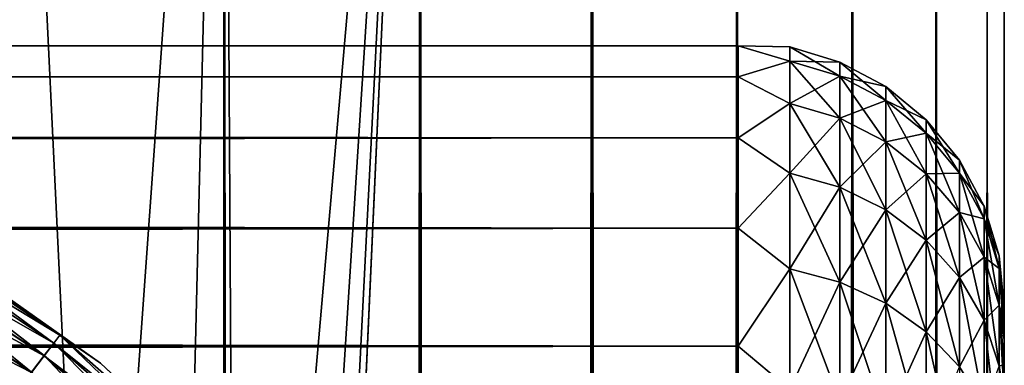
# Model space of a CAD drawing. Extents: x -265 to 265, y 0 to 1307.
# Tile 355 of 356: x 257.6 to 265, y 1290.07 to 1292.67. Entities that reach past the tile are written whole.
import ezdxf

# ---------------------------------------------------------------- set-up
doc = ezdxf.new("R2010")
doc.units = 0
doc.header["$LTSCALE"] = 81.481481
for name, color, linetype in [('1', 7, 'CONTINUOUS'), ('119', 7, 'CONTINUOUS'), ('120', 7, 'CONTINUOUS'), ('134', 7, 'CONTINUOUS'), ('138', 7, 'CONTINUOUS'), ('142', 7, 'CONTINUOUS'), ('3', 7, 'CONTINUOUS'), ('7', 7, 'CONTINUOUS')]:
    doc.layers.add(name, color=color, linetype=linetype)

msp = doc.modelspace()

# ---------------------------------------------------------------- linework, layer by layer
at = {"layer": '1', "color": 7, "linetype": 'CONTINUOUS'}
for points in [[(265, 1290.5, 27.5), (265, 1290.4732, 28.2491), (265, 1290.4732, 26.7509), (265, 1290.5, 27.5)], [(265, 1290.4732, 28.2491), (265, 1290.3931, 28.9943), (265, 1290.4732, 26.7509), (265, 1290.4732, 28.2491)], [(265, 1290.4732, 26.7509), (265, 1290.3931, 28.9943), (265, 1290.3931, 26.0057), (265, 1290.4732, 26.7509)], [(265, 1290.3931, 28.9943), (265, 1290.26, 29.7319), (265, 1290.3931, 26.0057), (265, 1290.3931, 28.9943)], [(265, 1290.3931, 26.0057), (265, 1290.26, 29.7319), (265, 1290.26, 25.2681), (265, 1290.3931, 26.0057)], [(265, 1290.26, 29.7319), (265, 1290.0747, 30.4582), (265, 1290.26, 25.2681), (265, 1290.26, 29.7319)], [(265, 1290.26, 25.2681), (265, 1290.0747, 30.4582), (265, 1290.0747, 24.5418), (265, 1290.26, 25.2681)], [(265, 1290.0747, 30.4582), (265, 1289.838, 31.1694), (265, 1290.0747, 24.5418), (265, 1290.0747, 30.4582)], [(265, 1290.0747, 24.5418), (265, 1289.838, 31.1694), (265, 1289.838, 23.8306), (265, 1290.0747, 24.5418)]]:
    msp.add_3dface(points, dxfattribs=at)
at = {"layer": '119', "color": 7, "linetype": 'CONTINUOUS'}
for points in [[(257.5, 1, 12.9904), (259.1314, 1, 11.9003), (257.5, 1299, 12.9904), (257.5, 1, 12.9904)], [(257.5, 1299, 12.9904), (259.1314, 1, 11.9003), (259.1314, 1299, 11.9003), (257.5, 1299, 12.9904)], [(259.1314, 1, 11.9003), (260.6066, 1, 10.6066), (259.1314, 1299, 11.9003), (259.1314, 1, 11.9003)], [(259.1314, 1299, 11.9003), (260.6066, 1, 10.6066), (260.6066, 1299, 10.6066), (259.1314, 1299, 11.9003)], [(260.6066, 1, 10.6066), (261.9003, 1, 9.1314), (260.6066, 1299, 10.6066), (260.6066, 1, 10.6066)], [(260.6066, 1299, 10.6066), (261.9003, 1, 9.1314), (261.9003, 1299, 9.1314), (260.6066, 1299, 10.6066)], [(261.9003, 1, 9.1314), (262.9904, 1, 7.5), (261.9003, 1299, 9.1314), (261.9003, 1, 9.1314)], [(261.9003, 1299, 9.1314), (262.9904, 1, 7.5), (262.9904, 1299, 7.5), (261.9003, 1299, 9.1314)], [(262.9904, 1, 7.5), (263.8582, 1, 5.7403), (262.9904, 1299, 7.5), (262.9904, 1, 7.5)], [(262.9904, 1299, 7.5), (263.8582, 1, 5.7403), (263.8582, 1299, 5.7403), (262.9904, 1299, 7.5)], [(263.8582, 1, 5.7403), (264.4889, 1, 3.8823), (263.8582, 1299, 5.7403), (263.8582, 1, 5.7403)], [(263.8582, 1299, 5.7403), (264.4889, 1, 3.8823), (264.4889, 1299, 3.8823), (263.8582, 1299, 5.7403)], [(264.4889, 1, 3.8823), (264.8717, 1, 1.9579), (264.4889, 1299, 3.8823), (264.4889, 1, 3.8823)], [(264.4889, 1299, 3.8823), (264.8717, 1, 1.9579), (264.8717, 1299, 1.9579), (264.4889, 1299, 3.8823)], [(264.8717, 1, 1.9579), (265, 1), (264.8717, 1299, 1.9579), (264.8717, 1, 1.9579)], [(264.8717, 1299, 1.9579), (265, 1), (265, 1299), (264.8717, 1299, 1.9579)]]:
    msp.add_3dface(points, dxfattribs=at)
at = {"layer": '120', "color": 7, "linetype": 'CONTINUOUS'}
for points in [[(257.3737, 1286.379, -13.0625), (257.5, 1299, -12.9904), (258.1533, 1285.3466, -12.5906), (257.3737, 1286.379, -13.0625)], [(257.5, 1299, -12.9904), (259.1314, 1299, -11.9003), (258.1533, 1285.3466, -12.5906), (257.5, 1299, -12.9904)], [(258.1533, 1285.3466, -12.5906), (259.1314, 1299, -11.9003), (258.7723, 1284.2554, -12.1674), (258.1533, 1285.3466, -12.5906)], [(258.7723, 1284.2554, -12.1674), (259.1314, 1299, -11.9003), (259.2244, 1283.1581, -11.8284), (258.7723, 1284.2554, -12.1674)], [(259.1314, 1299, -11.9003), (260.6066, 1299, -10.6066), (259.2244, 1283.1581, -11.8284), (259.1314, 1299, -11.9003)], [(259.2244, 1283.1581, -11.8284), (260.6066, 1299, -10.6066), (259.525, 1282.0825, -11.5877), (259.2244, 1283.1581, -11.8284)], [(259.525, 1282.0825, -11.5877), (260.6066, 1299, -10.6066), (259.6951, 1281.0333, -11.4457), (259.525, 1282.0825, -11.5877)], [(259.6951, 1281.0333, -11.4457), (260.6066, 1299, -10.6066), (259.75, 1280, -11.399), (259.6951, 1281.0333, -11.4457)], [(260.6066, 1299, -10.6066), (260.6066, 1, -10.6066), (259.75, 20, -11.399), (260.6066, 1299, -10.6066)], [(259.75, 1280, -11.399), (260.6066, 1299, -10.6066), (259.75, 20, -11.399), (259.75, 1280, -11.399)], [(261.9003, 1, -9.1314), (260.6066, 1, -10.6066), (261.9003, 1299, -9.1314), (261.9003, 1, -9.1314)], [(261.9003, 1299, -9.1314), (260.6066, 1, -10.6066), (260.6066, 1299, -10.6066), (261.9003, 1299, -9.1314)], [(262.9904, 1, -7.5), (261.9003, 1, -9.1314), (262.9904, 1299, -7.5), (262.9904, 1, -7.5)], [(262.9904, 1299, -7.5), (261.9003, 1, -9.1314), (261.9003, 1299, -9.1314), (262.9904, 1299, -7.5)], [(263.8582, 1, -5.7403), (262.9904, 1, -7.5), (263.8582, 1299, -5.7403), (263.8582, 1, -5.7403)], [(263.8582, 1299, -5.7403), (262.9904, 1, -7.5), (262.9904, 1299, -7.5), (263.8582, 1299, -5.7403)], [(264.4889, 1, -3.8823), (263.8582, 1, -5.7403), (264.4889, 1299, -3.8823), (264.4889, 1, -3.8823)], [(264.4889, 1299, -3.8823), (263.8582, 1, -5.7403), (263.8582, 1299, -5.7403), (264.4889, 1299, -3.8823)], [(264.8717, 1, -1.9579), (264.4889, 1, -3.8823), (264.8717, 1299, -1.9579), (264.8717, 1, -1.9579)], [(264.8717, 1299, -1.9579), (264.4889, 1, -3.8823), (264.4889, 1299, -3.8823), (264.8717, 1299, -1.9579)], [(265, 1299), (265, 1), (264.8717, 1, -1.9579), (265, 1299)], [(265, 1299), (264.8717, 1, -1.9579), (264.8717, 1299, -1.9579), (265, 1299)]]:
    msp.add_3dface(points, dxfattribs=at)
at = {"layer": '134', "color": 7, "linetype": 'CONTINUOUS'}
for points in [[(258.2041, 1290.0842, -74), (256.7546, 1291.1075, -74), (258.2041, 1290.0842, -26), (258.2041, 1290.0842, -74)], [(258.2041, 1290.0842, -26), (256.7546, 1291.1075, -74), (256.7546, 1291.1075, -26), (258.2041, 1290.0842, -26)], [(259.5009, 1288.8732, -74), (258.2041, 1290.0842, -74), (259.5009, 1288.8732, -26), (259.5009, 1288.8732, -74)], [(259.5009, 1288.8732, -26), (258.2041, 1290.0842, -74), (258.2041, 1290.0842, -26), (259.5009, 1288.8732, -26)]]:
    msp.add_3dface(points, dxfattribs=at)
at = {"layer": '138', "color": 7, "linetype": 'CONTINUOUS'}
for points in [[(257.8986, 1290.2937, -74.2225), (256.4504, 1291.1725, -74.4341), (256.4875, 1291.2366, -74.2225), (257.8986, 1290.2937, -74.2225)], [(256.7546, 1291.1075, -74), (257.8986, 1290.2937, -74.2225), (256.4875, 1291.2366, -74.2225), (256.7546, 1291.1075, -74)], [(257.8536, 1290.2349, -74.4341), (256.3908, 1291.0691, -74.6238), (256.4504, 1291.1725, -74.4341), (257.8536, 1290.2349, -74.4341)], [(257.8536, 1290.2349, -74.4341), (256.4504, 1291.1725, -74.4341), (257.8986, 1290.2937, -74.2225), (257.8536, 1290.2349, -74.4341)], [(256.7546, 1291.1075, -74), (258.2041, 1290.0842, -74), (257.8986, 1290.2937, -74.2225), (256.7546, 1291.1075, -74)], [(257.7809, 1290.1403, -74.6238), (256.3115, 1290.9318, -74.7823), (256.3908, 1291.0691, -74.6238), (257.7809, 1290.1403, -74.6238)], [(257.7809, 1290.1403, -74.6238), (256.3908, 1291.0691, -74.6238), (257.8536, 1290.2349, -74.4341), (257.7809, 1290.1403, -74.6238)], [(257.6844, 1290.0145, -74.7823), (256.2165, 1290.7674, -74.9014), (256.3115, 1290.9318, -74.7823), (257.6844, 1290.0145, -74.7823)], [(257.6844, 1290.0145, -74.7823), (256.3115, 1290.9318, -74.7823), (257.7809, 1290.1403, -74.6238), (257.6844, 1290.0145, -74.7823)], [(257.5688, 1289.8638, -74.9014), (256.2165, 1290.7674, -74.9014), (257.6844, 1290.0145, -74.7823), (257.5688, 1289.8638, -74.9014)], [(259.1747, 1289.1747, -74.2225), (257.8536, 1290.2349, -74.4341), (257.8986, 1290.2937, -74.2225), (259.1747, 1289.1747, -74.2225)], [(258.2041, 1290.0842, -74), (259.1747, 1289.1747, -74.2225), (257.8986, 1290.2937, -74.2225), (258.2041, 1290.0842, -74)], [(259.1223, 1289.1223, -74.4341), (257.7809, 1290.1403, -74.6238), (257.8536, 1290.2349, -74.4341), (259.1223, 1289.1223, -74.4341)], [(259.1223, 1289.1223, -74.4341), (257.8536, 1290.2349, -74.4341), (259.1747, 1289.1747, -74.2225), (259.1223, 1289.1223, -74.4341)], [(259.0379, 1289.0379, -74.6238), (257.6844, 1290.0145, -74.7823), (257.7809, 1290.1403, -74.6238), (259.0379, 1289.0379, -74.6238)], [(259.0379, 1289.0379, -74.6238), (257.7809, 1290.1403, -74.6238), (259.1223, 1289.1223, -74.4341), (259.0379, 1289.0379, -74.6238)], [(258.2041, 1290.0842, -74), (259.5009, 1288.8732, -74), (259.1747, 1289.1747, -74.2225), (258.2041, 1290.0842, -74)]]:
    msp.add_3dface(points, dxfattribs=at)
at = {"layer": '142', "color": 7, "linetype": 'CONTINUOUS'}
for points in [[(256.4507, 1291.1729, -25.5669), (257.8538, 1290.2353, -25.5669), (256.4876, 1291.2368, -25.7786), (256.4507, 1291.1729, -25.5669)], [(256.7546, 1291.1075, -26), (256.4876, 1291.2368, -25.7786), (257.8988, 1290.2939, -25.7786), (256.7546, 1291.1075, -26)], [(256.4876, 1291.2368, -25.7786), (257.8538, 1290.2353, -25.5669), (257.8988, 1290.2939, -25.7786), (256.4876, 1291.2368, -25.7786)], [(256.3911, 1291.0698, -25.377), (257.7813, 1290.1408, -25.377), (256.4507, 1291.1729, -25.5669), (256.3911, 1291.0698, -25.377)], [(256.4507, 1291.1729, -25.5669), (257.7813, 1290.1408, -25.377), (257.8538, 1290.2353, -25.5669), (256.4507, 1291.1729, -25.5669)], [(258.2041, 1290.0842, -26), (256.7546, 1291.1075, -26), (257.8988, 1290.2939, -25.7786), (258.2041, 1290.0842, -26)], [(256.3119, 1290.9326, -25.2184), (257.6849, 1290.0152, -25.2184), (256.3911, 1291.0698, -25.377), (256.3119, 1290.9326, -25.2184)], [(256.3911, 1291.0698, -25.377), (257.6849, 1290.0152, -25.2184), (257.7813, 1290.1408, -25.377), (256.3911, 1291.0698, -25.377)], [(256.3119, 1290.9326, -25.2184), (257.5694, 1289.8646, -25.0991), (257.6849, 1290.0152, -25.2184), (256.3119, 1290.9326, -25.2184)], [(257.8538, 1290.2353, -25.5669), (259.1226, 1289.1226, -25.5669), (257.8988, 1290.2939, -25.7786), (257.8538, 1290.2353, -25.5669)], [(258.2041, 1290.0842, -26), (257.8988, 1290.2939, -25.7786), (259.1748, 1289.1748, -25.7786), (258.2041, 1290.0842, -26)], [(257.8988, 1290.2939, -25.7786), (259.1226, 1289.1226, -25.5669), (259.1748, 1289.1748, -25.7786), (257.8988, 1290.2939, -25.7786)], [(257.7813, 1290.1408, -25.377), (259.0384, 1289.0384, -25.377), (257.8538, 1290.2353, -25.5669), (257.7813, 1290.1408, -25.377)], [(257.8538, 1290.2353, -25.5669), (259.0384, 1289.0384, -25.377), (259.1226, 1289.1226, -25.5669), (257.8538, 1290.2353, -25.5669)], [(257.6849, 1290.0152, -25.2184), (258.9264, 1288.9264, -25.2184), (257.7813, 1290.1408, -25.377), (257.6849, 1290.0152, -25.2184)], [(257.7813, 1290.1408, -25.377), (258.9264, 1288.9264, -25.2184), (259.0384, 1289.0384, -25.377), (257.7813, 1290.1408, -25.377)], [(259.5009, 1288.8732, -26), (258.2041, 1290.0842, -26), (259.1748, 1289.1748, -25.7786), (259.5009, 1288.8732, -26)]]:
    msp.add_3dface(points, dxfattribs=at)
at = {"layer": '3', "color": 7, "linetype": 'CONTINUOUS'}
for points in [[(-263, 1292.4709, 28.353), (-263, 1292.2386, 30.0432), (263, 1292.4709, 28.353), (-263, 1292.4709, 28.353)], [(263, 1292.4709, 28.353), (-263, 1292.2386, 30.0432), (263, 1292.2386, 30.0432), (263, 1292.4709, 28.353)], [(-263, 1292.4709, 26.647), (-263, 1292.4709, 28.353), (263, 1292.4709, 26.647), (-263, 1292.4709, 26.647)], [(263, 1292.4709, 26.647), (-263, 1292.4709, 28.353), (263, 1292.4709, 28.353), (263, 1292.4709, 26.647)], [(-263, 1292.2386, 24.9568), (-263, 1292.4709, 26.647), (263, 1292.2386, 24.9568), (-263, 1292.2386, 24.9568)], [(263, 1292.2386, 24.9568), (-263, 1292.4709, 26.647), (263, 1292.4709, 26.647), (263, 1292.2386, 24.9568)], [(-263, 1292.2386, 30.0432), (-263, 1291.7783, 31.686), (263, 1292.2386, 30.0432), (-263, 1292.2386, 30.0432)], [(263, 1292.2386, 30.0432), (-263, 1291.7783, 31.686), (263, 1291.7783, 31.686), (263, 1292.2386, 30.0432)], [(-263, 1291.7783, 23.314), (-263, 1292.2386, 24.9568), (263, 1291.7783, 23.314), (-263, 1291.7783, 23.314)], [(263, 1291.7783, 23.314), (-263, 1292.2386, 24.9568), (263, 1292.2386, 24.9568), (263, 1291.7783, 23.314)], [(-263, 1291.7783, 31.686), (-263, 1291.0986, 33.2508), (263, 1291.7783, 31.686), (-263, 1291.7783, 31.686)], [(263, 1291.7783, 31.686), (-263, 1291.0986, 33.2508), (263, 1291.0986, 33.2508), (263, 1291.7783, 31.686)], [(-263, 1291.0986, 21.7492), (-263, 1291.7783, 23.314), (263, 1291.0986, 21.7492), (-263, 1291.0986, 21.7492)], [(263, 1291.0986, 21.7492), (-263, 1291.7783, 23.314), (263, 1291.7783, 23.314), (263, 1291.0986, 21.7492)], [(-263, 1291.0986, 33.2508), (-263, 1290.2121, 34.7085), (263, 1291.0986, 33.2508), (-263, 1291.0986, 33.2508)], [(263, 1291.0986, 33.2508), (-263, 1290.2121, 34.7085), (263, 1290.2121, 34.7085), (263, 1291.0986, 33.2508)], [(-263, 1290.2121, 20.2915), (-263, 1291.0986, 21.7492), (263, 1290.2121, 20.2915), (-263, 1290.2121, 20.2915)], [(263, 1290.2121, 20.2915), (-263, 1291.0986, 21.7492), (263, 1291.0986, 21.7492), (263, 1290.2121, 20.2915)], [(-263, 1290.2121, 34.7085), (-263, 1289.1354, 36.0319), (263, 1290.2121, 34.7085), (-263, 1290.2121, 34.7085)], [(263, 1290.2121, 34.7085), (-263, 1289.1354, 36.0319), (263, 1289.1354, 36.0319), (263, 1290.2121, 34.7085)], [(-263, 1289.1354, 18.9681), (-263, 1290.2121, 20.2915), (263, 1289.1354, 18.9681), (-263, 1289.1354, 18.9681)], [(263, 1289.1354, 18.9681), (-263, 1290.2121, 20.2915), (263, 1290.2121, 20.2915), (263, 1289.1354, 18.9681)]]:
    msp.add_3dface(points, dxfattribs=at)
at = {"layer": '7', "color": 7, "linetype": 'CONTINUOUS'}
for points in [[(263, 1292.2386, 24.9568), (263, 1292.4709, 26.647), (263.3879, 1292.3554, 25.8734), (263, 1292.2386, 24.9568)], [(263, 1292.4709, 26.647), (263, 1292.4709, 28.353), (263.3879, 1292.462, 27.5), (263, 1292.4709, 26.647)], [(263, 1292.4709, 26.647), (263.3879, 1292.462, 27.5), (263.3879, 1292.3554, 25.8734), (263, 1292.4709, 26.647)], [(263, 1292.4709, 28.353), (263, 1292.2386, 30.0432), (263.3879, 1292.3554, 29.1266), (263, 1292.4709, 28.353)], [(263, 1292.4709, 28.353), (263.3879, 1292.3554, 29.1266), (263.3879, 1292.462, 27.5), (263, 1292.4709, 28.353)], [(263.7636, 1292.3485, 27.5), (263.7636, 1292.2429, 25.8882), (263.3879, 1292.462, 27.5), (263.7636, 1292.3485, 27.5)], [(263.3879, 1292.3554, 29.1266), (263.7636, 1292.3485, 27.5), (263.3879, 1292.462, 27.5), (263.3879, 1292.3554, 29.1266)], [(263.3879, 1292.462, 27.5), (263.7636, 1292.2429, 25.8882), (263.3879, 1292.3554, 25.8734), (263.3879, 1292.462, 27.5)], [(263, 1292.2386, 24.9568), (263.3879, 1292.3554, 25.8734), (263.3879, 1292.0374, 24.2746), (263, 1292.2386, 24.9568)], [(263, 1292.2386, 30.0432), (263.3879, 1292.0374, 30.7254), (263.3879, 1292.3554, 29.1266), (263, 1292.2386, 30.0432)], [(263.7636, 1292.2429, 29.1118), (263.7636, 1292.3485, 27.5), (263.3879, 1292.3554, 29.1266), (263.7636, 1292.2429, 29.1118)], [(263.3879, 1292.0374, 30.7254), (263.7636, 1292.2429, 29.1118), (263.3879, 1292.3554, 29.1266), (263.3879, 1292.0374, 30.7254)], [(263.7636, 1292.2429, 25.8882), (263.7636, 1291.9277, 24.304), (263.3879, 1292.3554, 25.8734), (263.7636, 1292.2429, 25.8882)], [(263.3879, 1292.3554, 25.8734), (263.7636, 1291.9277, 24.304), (263.3879, 1292.0374, 24.2746), (263.3879, 1292.3554, 25.8734)], [(264.1098, 1292.1638, 27.5), (264.1098, 1292.0597, 25.9123), (263.7636, 1292.3485, 27.5), (264.1098, 1292.1638, 27.5)], [(263.7636, 1292.2429, 29.1118), (264.1098, 1292.1638, 27.5), (263.7636, 1292.3485, 27.5), (263.7636, 1292.2429, 29.1118)], [(263.7636, 1292.3485, 27.5), (264.1098, 1292.0597, 25.9123), (263.7636, 1292.2429, 25.8882), (263.7636, 1292.3485, 27.5)], [(263, 1291.7783, 23.314), (263, 1292.2386, 24.9568), (263.3879, 1292.0374, 24.2746), (263, 1291.7783, 23.314)], [(263, 1292.2386, 30.0432), (263, 1291.7783, 31.686), (263.3879, 1292.0374, 30.7254), (263, 1292.2386, 30.0432)], [(263.7636, 1291.9277, 30.696), (263.7636, 1292.2429, 29.1118), (263.3879, 1292.0374, 30.7254), (263.7636, 1291.9277, 30.696)], [(264.1098, 1292.0597, 29.0877), (264.1098, 1292.1638, 27.5), (263.7636, 1292.2429, 29.1118), (264.1098, 1292.0597, 29.0877)], [(263.7636, 1291.9277, 30.696), (264.1098, 1292.0597, 29.0877), (263.7636, 1292.2429, 29.1118), (263.7636, 1291.9277, 30.696)], [(264.1098, 1292.0597, 25.9123), (264.1098, 1291.7493, 24.3518), (263.7636, 1292.2429, 25.8882), (264.1098, 1292.0597, 25.9123)], [(263.7636, 1292.2429, 25.8882), (264.1098, 1291.7493, 24.3518), (263.7636, 1291.9277, 24.304), (263.7636, 1292.2429, 25.8882)], [(264.4134, 1291.915, 27.5), (264.4134, 1291.8131, 25.9448), (264.1098, 1292.1638, 27.5), (264.4134, 1291.915, 27.5)], [(264.1098, 1292.0597, 29.0877), (264.4134, 1291.915, 27.5), (264.1098, 1292.1638, 27.5), (264.1098, 1292.0597, 29.0877)], [(264.1098, 1292.1638, 27.5), (264.4134, 1291.8131, 25.9448), (264.1098, 1292.0597, 25.9123), (264.1098, 1292.1638, 27.5)], [(263, 1291.7783, 23.314), (263.3879, 1292.0374, 24.2746), (263.3879, 1291.5134, 22.731), (263, 1291.7783, 23.314)], [(263, 1291.7783, 31.686), (263.3879, 1291.5134, 32.269), (263.3879, 1292.0374, 30.7254), (263, 1291.7783, 31.686)], [(263.3879, 1291.5134, 32.269), (263.7636, 1291.9277, 30.696), (263.3879, 1292.0374, 30.7254), (263.3879, 1291.5134, 32.269)], [(263.7636, 1291.9277, 24.304), (263.7636, 1291.4085, 22.7744), (263.3879, 1292.0374, 24.2746), (263.7636, 1291.9277, 24.304)], [(263.3879, 1292.0374, 24.2746), (263.7636, 1291.4085, 22.7744), (263.3879, 1291.5134, 22.731), (263.3879, 1292.0374, 24.2746)], [(264.1098, 1291.7493, 30.6482), (264.1098, 1292.0597, 29.0877), (263.7636, 1291.9277, 30.696), (264.1098, 1291.7493, 30.6482)], [(264.4134, 1291.8131, 29.0552), (264.4134, 1291.915, 27.5), (264.1098, 1292.0597, 29.0877), (264.4134, 1291.8131, 29.0552)], [(264.1098, 1291.7493, 30.6482), (264.4134, 1291.8131, 29.0552), (264.1098, 1292.0597, 29.0877), (264.1098, 1291.7493, 30.6482)], [(264.4134, 1291.8131, 25.9448), (264.4134, 1291.5091, 24.4162), (264.1098, 1292.0597, 25.9123), (264.4134, 1291.8131, 25.9448)], [(264.1098, 1292.0597, 25.9123), (264.4134, 1291.5091, 24.4162), (264.1098, 1291.7493, 24.3518), (264.1098, 1292.0597, 25.9123)], [(263.7636, 1291.4085, 32.2256), (263.7636, 1291.9277, 30.696), (263.3879, 1291.5134, 32.269), (263.7636, 1291.4085, 32.2256)], [(263.7636, 1291.4085, 32.2256), (264.1098, 1291.7493, 30.6482), (263.7636, 1291.9277, 30.696), (263.7636, 1291.4085, 32.2256)], [(264.1098, 1291.7493, 24.3518), (264.1098, 1291.2379, 22.8451), (263.7636, 1291.9277, 24.304), (264.1098, 1291.7493, 24.3518)], [(263.7636, 1291.9277, 24.304), (264.1098, 1291.2379, 22.8451), (263.7636, 1291.4085, 22.7744), (263.7636, 1291.9277, 24.304)], [(264.6625, 1291.6118, 27.5), (264.6625, 1291.5125, 25.9844), (264.4134, 1291.915, 27.5), (264.6625, 1291.6118, 27.5)], [(264.4134, 1291.8131, 29.0552), (264.6625, 1291.6118, 27.5), (264.4134, 1291.915, 27.5), (264.4134, 1291.8131, 29.0552)], [(264.4134, 1291.915, 27.5), (264.6625, 1291.5125, 25.9844), (264.4134, 1291.8131, 25.9448), (264.4134, 1291.915, 27.5)], [(263, 1291.0986, 21.7492), (263, 1291.7783, 23.314), (263.3879, 1291.5134, 22.731), (263, 1291.0986, 21.7492)], [(263, 1291.7783, 31.686), (263, 1291.0986, 33.2508), (263.3879, 1291.5134, 32.269), (263, 1291.7783, 31.686)], [(264.1098, 1291.2379, 32.1549), (264.1098, 1291.7493, 30.6482), (263.7636, 1291.4085, 32.2256), (264.1098, 1291.2379, 32.1549)], [(264.4134, 1291.5091, 30.5838), (264.4134, 1291.8131, 29.0552), (264.1098, 1291.7493, 30.6482), (264.4134, 1291.5091, 30.5838)], [(264.1098, 1291.2379, 32.1549), (264.4134, 1291.5091, 30.5838), (264.1098, 1291.7493, 30.6482), (264.1098, 1291.2379, 32.1549)], [(264.4134, 1291.5091, 24.4162), (264.4134, 1291.0081, 22.9403), (264.1098, 1291.7493, 24.3518), (264.4134, 1291.5091, 24.4162)], [(264.1098, 1291.7493, 24.3518), (264.4134, 1291.0081, 22.9403), (264.1098, 1291.2379, 22.8451), (264.1098, 1291.7493, 24.3518)], [(264.6625, 1291.5125, 29.0156), (264.6625, 1291.6118, 27.5), (264.4134, 1291.8131, 29.0552), (264.6625, 1291.5125, 29.0156)], [(264.4134, 1291.5091, 30.5838), (264.6625, 1291.5125, 29.0156), (264.4134, 1291.8131, 29.0552), (264.4134, 1291.5091, 30.5838)], [(264.6625, 1291.5125, 25.9844), (264.6625, 1291.2161, 24.4946), (264.4134, 1291.8131, 25.9448), (264.6625, 1291.5125, 25.9844)], [(264.4134, 1291.8131, 25.9448), (264.6625, 1291.2161, 24.4946), (264.4134, 1291.5091, 24.4162), (264.4134, 1291.8131, 25.9448)], [(264.8476, 1291.2657, 27.5), (264.8476, 1291.1693, 26.0295), (264.6625, 1291.6118, 27.5), (264.8476, 1291.2657, 27.5)], [(264.6625, 1291.5125, 29.0156), (264.8476, 1291.2657, 27.5), (264.6625, 1291.6118, 27.5), (264.6625, 1291.5125, 29.0156)], [(264.6625, 1291.6118, 27.5), (264.8476, 1291.1693, 26.0295), (264.6625, 1291.5125, 25.9844), (264.6625, 1291.6118, 27.5)], [(263, 1291.0986, 21.7492), (263.3879, 1291.5134, 22.731), (263.3879, 1290.7924, 21.269), (263, 1291.0986, 21.7492)], [(263, 1291.0986, 33.2508), (263.3879, 1290.7924, 33.731), (263.3879, 1291.5134, 32.269), (263, 1291.0986, 33.2508)], [(263.3879, 1290.7924, 33.731), (263.7636, 1291.4085, 32.2256), (263.3879, 1291.5134, 32.269), (263.3879, 1290.7924, 33.731)], [(263.7636, 1291.4085, 22.7744), (263.7636, 1290.6941, 21.3257), (263.3879, 1291.5134, 22.731), (263.7636, 1291.4085, 22.7744)], [(263.3879, 1291.5134, 22.731), (263.7636, 1290.6941, 21.3257), (263.3879, 1290.7924, 21.269), (263.3879, 1291.5134, 22.731)], [(264.4134, 1291.0081, 32.0597), (264.4134, 1291.5091, 30.5838), (264.1098, 1291.2379, 32.1549), (264.4134, 1291.0081, 32.0597)], [(264.6625, 1291.2161, 30.5054), (264.6625, 1291.5125, 29.0156), (264.4134, 1291.5091, 30.5838), (264.6625, 1291.2161, 30.5054)], [(264.4134, 1291.0081, 32.0597), (264.6625, 1291.2161, 30.5054), (264.4134, 1291.5091, 30.5838), (264.4134, 1291.0081, 32.0597)], [(264.6625, 1291.2161, 24.4946), (264.6625, 1290.7279, 23.0564), (264.4134, 1291.5091, 24.4162), (264.6625, 1291.2161, 24.4946)], [(264.4134, 1291.5091, 24.4162), (264.6625, 1290.7279, 23.0564), (264.4134, 1291.0081, 22.9403), (264.4134, 1291.5091, 24.4162)], [(264.8476, 1291.1693, 28.9705), (264.8476, 1291.2657, 27.5), (264.6625, 1291.5125, 29.0156), (264.8476, 1291.1693, 28.9705)], [(264.6625, 1291.2161, 30.5054), (264.8476, 1291.1693, 28.9705), (264.6625, 1291.5125, 29.0156), (264.6625, 1291.2161, 30.5054)], [(264.8476, 1291.1693, 26.0295), (264.8476, 1290.8819, 24.5842), (264.6625, 1291.5125, 25.9844), (264.8476, 1291.1693, 26.0295)], [(264.6625, 1291.5125, 25.9844), (264.8476, 1290.8819, 24.5842), (264.6625, 1291.2161, 24.4946), (264.6625, 1291.5125, 25.9844)], [(263.7636, 1290.6941, 33.6743), (263.7636, 1291.4085, 32.2256), (263.3879, 1290.7924, 33.731), (263.7636, 1290.6941, 33.6743)], [(263.7636, 1290.6941, 33.6743), (264.1098, 1291.2379, 32.1549), (263.7636, 1291.4085, 32.2256), (263.7636, 1290.6941, 33.6743)], [(264.1098, 1291.2379, 22.8451), (264.1098, 1290.5342, 21.4181), (263.7636, 1291.4085, 22.7744), (264.1098, 1291.2379, 22.8451)], [(263.7636, 1291.4085, 22.7744), (264.1098, 1290.5342, 21.4181), (263.7636, 1290.6941, 21.3257), (263.7636, 1291.4085, 22.7744)], [(264.1098, 1290.5342, 33.5819), (264.1098, 1291.2379, 32.1549), (263.7636, 1290.6941, 33.6743), (264.1098, 1290.5342, 33.5819)], [(264.1098, 1290.5342, 33.5819), (264.4134, 1291.0081, 32.0597), (264.1098, 1291.2379, 32.1549), (264.1098, 1290.5342, 33.5819)], [(264.4134, 1291.0081, 22.9403), (264.4134, 1290.3187, 21.5425), (264.1098, 1291.2379, 22.8451), (264.4134, 1291.0081, 22.9403)], [(264.1098, 1291.2379, 22.8451), (264.4134, 1290.3187, 21.5425), (264.1098, 1290.5342, 21.4181), (264.1098, 1291.2379, 22.8451)], [(264.9616, 1290.8902, 27.5), (264.9616, 1290.797, 26.0785), (264.8476, 1291.2657, 27.5), (264.9616, 1290.8902, 27.5)], [(264.8476, 1291.1693, 28.9705), (264.9616, 1290.8902, 27.5), (264.8476, 1291.2657, 27.5), (264.8476, 1291.1693, 28.9705)], [(264.8476, 1291.2657, 27.5), (264.9616, 1290.797, 26.0785), (264.8476, 1291.1693, 26.0295), (264.8476, 1291.2657, 27.5)], [(264.6625, 1290.7279, 31.9436), (264.6625, 1291.2161, 30.5054), (264.4134, 1291.0081, 32.0597), (264.6625, 1290.7279, 31.9436)], [(264.8476, 1290.8819, 30.4158), (264.8476, 1291.1693, 28.9705), (264.6625, 1291.2161, 30.5054), (264.8476, 1290.8819, 30.4158)], [(264.6625, 1290.7279, 31.9436), (264.8476, 1290.8819, 30.4158), (264.6625, 1291.2161, 30.5054), (264.6625, 1290.7279, 31.9436)], [(264.8476, 1290.8819, 24.5842), (264.8476, 1290.4082, 23.1888), (264.6625, 1291.2161, 24.4946), (264.8476, 1290.8819, 24.5842)], [(264.6625, 1291.2161, 24.4946), (264.8476, 1290.4082, 23.1888), (264.6625, 1290.7279, 23.0564), (264.6625, 1291.2161, 24.4946)], [(264.9616, 1290.797, 28.9215), (264.9616, 1290.8902, 27.5), (264.8476, 1291.1693, 28.9705), (264.9616, 1290.797, 28.9215)], [(264.8476, 1290.8819, 30.4158), (264.9616, 1290.797, 28.9215), (264.8476, 1291.1693, 28.9705), (264.8476, 1290.8819, 30.4158)], [(264.9616, 1290.797, 26.0785), (264.9616, 1290.5191, 24.6814), (264.8476, 1291.1693, 26.0295), (264.9616, 1290.797, 26.0785)], [(264.8476, 1291.1693, 26.0295), (264.9616, 1290.5191, 24.6814), (264.8476, 1290.8819, 24.5842), (264.8476, 1291.1693, 26.0295)], [(263, 1290.2121, 20.2915), (263, 1291.0986, 21.7492), (263.3879, 1290.7924, 21.269), (263, 1290.2121, 20.2915)], [(263, 1291.0986, 33.2508), (263, 1290.2121, 34.7085), (263.3879, 1290.7924, 33.731), (263, 1291.0986, 33.2508)], [(264.4134, 1290.3187, 33.4575), (264.4134, 1291.0081, 32.0597), (264.1098, 1290.5342, 33.5819), (264.4134, 1290.3187, 33.4575)], [(264.4134, 1290.3187, 33.4575), (264.6625, 1290.7279, 31.9436), (264.4134, 1291.0081, 32.0597), (264.4134, 1290.3187, 33.4575)], [(264.6625, 1290.7279, 23.0564), (264.6625, 1290.0561, 21.6941), (264.4134, 1291.0081, 22.9403), (264.6625, 1290.7279, 23.0564)], [(264.4134, 1291.0081, 22.9403), (264.6625, 1290.0561, 21.6941), (264.4134, 1290.3187, 21.5425), (264.4134, 1291.0081, 22.9403)], [(264.8476, 1290.4082, 31.8112), (264.8476, 1290.8819, 30.4158), (264.6625, 1290.7279, 31.9436), (264.8476, 1290.4082, 31.8112)], [(264.9616, 1290.5191, 30.3186), (264.9616, 1290.797, 28.9215), (264.8476, 1290.8819, 30.4158), (264.9616, 1290.5191, 30.3186)], [(264.8476, 1290.4082, 31.8112), (264.9616, 1290.5191, 30.3186), (264.8476, 1290.8819, 30.4158), (264.8476, 1290.4082, 31.8112)], [(264.9616, 1290.5191, 24.6814), (264.9616, 1290.0612, 23.3325), (264.8476, 1290.8819, 24.5842), (264.9616, 1290.5191, 24.6814)], [(264.8476, 1290.8819, 24.5842), (264.9616, 1290.0612, 23.3325), (264.8476, 1290.4082, 23.1888), (264.8476, 1290.8819, 24.5842)], [(265, 1290.5, 27.5), (265, 1290.4732, 26.7509), (264.9616, 1290.8902, 27.5), (265, 1290.5, 27.5)], [(264.9616, 1290.797, 28.9215), (265, 1290.5, 27.5), (264.9616, 1290.8902, 27.5), (264.9616, 1290.797, 28.9215)], [(264.9616, 1290.8902, 27.5), (265, 1290.4732, 26.7509), (264.9616, 1290.797, 26.0785), (264.9616, 1290.8902, 27.5)], [(263, 1290.2121, 20.2915), (263.3879, 1290.7924, 21.269), (263.3879, 1289.8868, 19.9136), (263, 1290.2121, 20.2915)], [(263, 1290.2121, 34.7085), (263.3879, 1289.8868, 35.0864), (263.3879, 1290.7924, 33.731), (263, 1290.2121, 34.7085)], [(263.3879, 1289.8868, 35.0864), (263.7636, 1290.6941, 33.6743), (263.3879, 1290.7924, 33.731), (263.3879, 1289.8868, 35.0864)], [(263.7636, 1290.6941, 21.3257), (263.7636, 1289.7967, 19.9827), (263.3879, 1290.7924, 21.269), (263.7636, 1290.6941, 21.3257)], [(263.3879, 1290.7924, 21.269), (263.7636, 1289.7967, 19.9827), (263.3879, 1289.8868, 19.9136), (263.3879, 1290.7924, 21.269)], [(265, 1290.3931, 28.9943), (265, 1290.4732, 28.2491), (264.9616, 1290.797, 28.9215), (265, 1290.3931, 28.9943)], [(264.9616, 1290.5191, 30.3186), (265, 1290.3931, 28.9943), (264.9616, 1290.797, 28.9215), (264.9616, 1290.5191, 30.3186)], [(265, 1290.4732, 28.2491), (265, 1290.5, 27.5), (264.9616, 1290.797, 28.9215), (265, 1290.4732, 28.2491)], [(265, 1290.4732, 26.7509), (265, 1290.3931, 26.0057), (264.9616, 1290.797, 26.0785), (265, 1290.4732, 26.7509)], [(265, 1290.3931, 26.0057), (265, 1290.26, 25.2681), (264.9616, 1290.797, 26.0785), (265, 1290.3931, 26.0057)], [(264.9616, 1290.797, 26.0785), (265, 1290.26, 25.2681), (264.9616, 1290.5191, 24.6814), (264.9616, 1290.797, 26.0785)], [(264.6625, 1290.0561, 33.3059), (264.6625, 1290.7279, 31.9436), (264.4134, 1290.3187, 33.4575), (264.6625, 1290.0561, 33.3059)], [(264.6625, 1290.0561, 33.3059), (264.8476, 1290.4082, 31.8112), (264.6625, 1290.7279, 31.9436), (264.6625, 1290.0561, 33.3059)], [(264.8476, 1290.4082, 23.1888), (264.8476, 1289.7564, 21.8671), (264.6625, 1290.7279, 23.0564), (264.8476, 1290.4082, 23.1888)], [(264.6625, 1290.7279, 23.0564), (264.8476, 1289.7564, 21.8671), (264.6625, 1290.0561, 21.6941), (264.6625, 1290.7279, 23.0564)], [(263.7636, 1289.7967, 35.0173), (263.7636, 1290.6941, 33.6743), (263.3879, 1289.8868, 35.0864), (263.7636, 1289.7967, 35.0173)], [(263.7636, 1289.7967, 35.0173), (264.1098, 1290.5342, 33.5819), (263.7636, 1290.6941, 33.6743), (263.7636, 1289.7967, 35.0173)], [(264.1098, 1290.5342, 21.4181), (264.1098, 1289.6502, 20.0951), (263.7636, 1290.6941, 21.3257), (264.1098, 1290.5342, 21.4181)], [(263.7636, 1290.6941, 21.3257), (264.1098, 1289.6502, 20.0951), (263.7636, 1289.7967, 19.9827), (263.7636, 1290.6941, 21.3257)], [(264.1098, 1289.6502, 34.9049), (264.1098, 1290.5342, 33.5819), (263.7636, 1289.7967, 35.0173), (264.1098, 1289.6502, 34.9049)], [(264.1098, 1289.6502, 34.9049), (264.4134, 1290.3187, 33.4575), (264.1098, 1290.5342, 33.5819), (264.1098, 1289.6502, 34.9049)], [(264.4134, 1290.3187, 21.5425), (264.4134, 1289.4528, 20.2466), (264.1098, 1290.5342, 21.4181), (264.4134, 1290.3187, 21.5425)], [(264.1098, 1290.5342, 21.4181), (264.4134, 1289.4528, 20.2466), (264.1098, 1289.6502, 20.0951), (264.1098, 1290.5342, 21.4181)], [(264.9616, 1290.0612, 31.6675), (264.9616, 1290.5191, 30.3186), (264.8476, 1290.4082, 31.8112), (264.9616, 1290.0612, 31.6675)], [(265, 1290.0747, 30.4582), (265, 1290.26, 29.7319), (264.9616, 1290.5191, 30.3186), (265, 1290.0747, 30.4582)], [(264.9616, 1290.0612, 31.6675), (265, 1290.0747, 30.4582), (264.9616, 1290.5191, 30.3186), (264.9616, 1290.0612, 31.6675)], [(265, 1290.26, 29.7319), (265, 1290.3931, 28.9943), (264.9616, 1290.5191, 30.3186), (265, 1290.26, 29.7319)], [(265, 1290.26, 25.2681), (265, 1290.0747, 24.5418), (264.9616, 1290.5191, 24.6814), (265, 1290.26, 25.2681)], [(265, 1290.0747, 24.5418), (265, 1289.838, 23.8306), (264.9616, 1290.5191, 24.6814), (265, 1290.0747, 24.5418)], [(264.9616, 1290.5191, 24.6814), (265, 1289.838, 23.8306), (264.9616, 1290.0612, 23.3325), (264.9616, 1290.5191, 24.6814)], [(264.8476, 1289.7564, 33.1329), (264.8476, 1290.4082, 31.8112), (264.6625, 1290.0561, 33.3059), (264.8476, 1289.7564, 33.1329)], [(264.8476, 1289.7564, 33.1329), (264.9616, 1290.0612, 31.6675), (264.8476, 1290.4082, 31.8112), (264.8476, 1289.7564, 33.1329)], [(264.9616, 1290.0612, 23.3325), (264.9616, 1289.4312, 22.0549), (264.8476, 1290.4082, 23.1888), (264.9616, 1290.0612, 23.3325)], [(264.8476, 1290.4082, 23.1888), (264.9616, 1289.4312, 22.0549), (264.8476, 1289.7564, 21.8671), (264.8476, 1290.4082, 23.1888)], [(264.4134, 1289.4528, 34.7534), (264.4134, 1290.3187, 33.4575), (264.1098, 1289.6502, 34.9049), (264.4134, 1289.4528, 34.7534)], [(264.4134, 1289.4528, 34.7534), (264.6625, 1290.0561, 33.3059), (264.4134, 1290.3187, 33.4575), (264.4134, 1289.4528, 34.7534)], [(264.6625, 1290.0561, 21.6941), (264.6625, 1289.2123, 20.4312), (264.4134, 1290.3187, 21.5425), (264.6625, 1290.0561, 21.6941)], [(264.4134, 1290.3187, 21.5425), (264.6625, 1289.2123, 20.4312), (264.4134, 1289.4528, 20.2466), (264.4134, 1290.3187, 21.5425)], [(263, 1289.1354, 18.9681), (263, 1290.2121, 20.2915), (263.3879, 1289.8868, 19.9136), (263, 1289.1354, 18.9681)], [(263, 1290.2121, 34.7085), (263, 1289.1354, 36.0319), (263.3879, 1289.8868, 35.0864), (263, 1290.2121, 34.7085)], [(265, 1289.838, 31.1694), (265, 1290.0747, 30.4582), (264.9616, 1290.0612, 31.6675), (265, 1289.838, 31.1694)]]:
    msp.add_3dface(points, dxfattribs=at)

doc.saveas('drawing.dxf')
